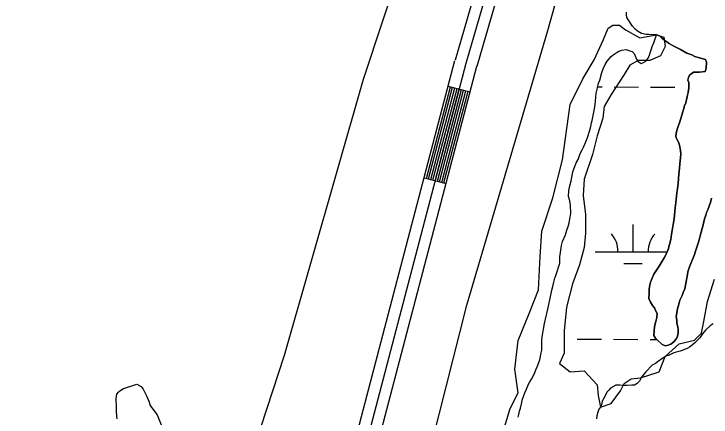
# Model space of a CAD drawing. Extents: x 3187622 to 3225504, y 800805 to 826213.
# Drawn here: x 3195483 to 3196403, y 823325 to 823857 of the extents above; entities that cross this region are included whole.
import ezdxf

# ---------------------------------------------------------------- set-up
doc = ezdxf.new("R2010")
doc.units = 0
for name, color, linetype in [('V-LEVE-TOET', 7, 'Continuous'), ('V-ROAD-CNTR', 7, 'Continuous'), ('V-SITE-VEGE', 7, 'Continuous'), ('V-TOPO-SHOR', 7, 'Continuous'), ('V-WETL-SWMP', 7, 'Continuous')]:
    doc.layers.add(name, color=color, linetype=linetype)

msp = doc.modelspace()

# ---------------------------------------------------------------- linework, layer by layer
at = {"layer": 'V-LEVE-TOET'}
for points in [[(3196156.5, 824425.28), (3196045.69, 824076.85), (3195943.91, 823769.96), (3195840.01, 823406.46), (3195801.04, 823288.26)], [(3196017.39, 823222.63), (3196080.98, 823472.86), (3196187.91, 823834.98), (3196289.79, 824199.49), (3196354.07, 824424.88)]]:
    msp.add_lwpolyline(points, dxfattribs=at)
at = {"layer": 'V-ROAD-CNTR'}
for p, q in [((3196056.3, 823761.48), (3196085.31, 823753.87)), ((3196024.56, 823640.58), (3196053.58, 823632.96))]:
    msp.add_line(p, q, dxfattribs=at)
for points in [[(3196248.85, 824427.74), (3196065.24, 823795.53)], [(3196264.46, 824427.7), (3196079.64, 823791.35)], [(3196280.07, 824427.67), (3196094.05, 823787.16)], [(3195052.99, 820683.09), (3195154.32, 820744.95), (3195247.95, 820813.95), (3195282.48, 820850.34), (3195298.01, 820874.93), (3195309.99, 820910.43), (3195322.68, 820952.97), (3195457.68, 821474.49), (3195761.57, 822638.53), (3196065.13, 823795.15)], [(3195068.35, 820657.32), (3195171.06, 820720.02), (3195267.89, 820791.37), (3195306.28, 820831.83), (3195325.29, 820861.94), (3195338.59, 820901.34), (3195351.59, 820944.92), (3195486.72, 821466.94), (3195790.59, 822630.93), (3196094.15, 823787.54)], [(3196079.64, 823791.35), (3195776.08, 822634.73), (3195472.2, 821470.71), (3195337.13, 820948.94), (3195324.29, 820905.88), (3195311.65, 820868.44), (3195294.38, 820841.09), (3195257.92, 820802.66), (3195162.69, 820732.49), (3195069.7, 820675.72)], [(3196027.47, 823639.82), (3196059.2, 823760.72)], [(3196030.37, 823639.06), (3196062.1, 823759.96)], [(3196033.27, 823638.29), (3196065, 823759.2)], [(3196036.17, 823637.53), (3196067.9, 823758.44)], [(3196039.07, 823636.77), (3196070.81, 823757.68)], [(3196041.98, 823636.01), (3196073.71, 823756.91)], [(3196044.88, 823635.25), (3196076.61, 823756.15)], [(3196047.78, 823634.49), (3196079.51, 823755.39)], [(3196050.68, 823633.73), (3196082.41, 823754.63)]]:
    msp.add_lwpolyline(points, dxfattribs=at)
at = {"layer": 'V-SITE-VEGE'}
for p, q in [((3196267.43, 823837.71), (3196273.69, 823841.89)), ((3196273.69, 823841.89), (3196282.05, 823841.89)), ((3196282.05, 823841.89), (3196290.4, 823835.62)), ((3196261.16, 823823.08), (3196267.43, 823837.71)), ((3196290.4, 823835.62), (3196309.2, 823825.18)), ((3196309.2, 823825.18), (3196331.28, 823829.25)), ((3196331.28, 823829.25), (3196340.98, 823826.17)), ((3196248.63, 823795.92), (3196261.16, 823823.08)), ((3196340.98, 823826.17), (3196342.53, 823813.77)), ((3196342.53, 823813.77), (3196336.33, 823801.38)), ((3196336.33, 823801.38), (3196322.4, 823795.19)), ((3196234.01, 823770.85), (3196248.63, 823795.92)), ((3196306.92, 823795.19), (3196296.08, 823788.99)), ((3196322.4, 823795.19), (3196306.92, 823795.19)), ((3196296.08, 823788.99), (3196288.34, 823776.59)), ((3196288.34, 823776.59), (3196271.31, 823750.26)), ((3196217.3, 823737.42), (3196234.01, 823770.85)), ((3196271.31, 823750.26), (3196262.02, 823734.78)), ((3196206.86, 823664.28), (3196217.3, 823737.42)), ((3196262.02, 823734.78), (3196260.47, 823719.29)), ((3196260.47, 823719.29), (3196252.73, 823696.05)), ((3196252.73, 823696.05), (3196246.53, 823671.27)), ((3196194.33, 823614.13), (3196206.86, 823664.28)), ((3196246.53, 823671.27), (3196235.7, 823638.74)), ((3196235.7, 823638.74), (3196234.15, 823617.05)), ((3196179.71, 823570.25), (3196194.33, 823614.13)), ((3196234.15, 823617.05), (3196237.24, 823592.27)), ((3196237.24, 823592.27), (3196237.24, 823567.48)), ((3196177.62, 823536.82), (3196179.71, 823570.25)), ((3196237.24, 823567.48), (3196235.7, 823548.9)), ((3196235.7, 823548.9), (3196229.5, 823525.66)), ((3196175.53, 823492.94), (3196177.62, 823536.82)), ((3196229.5, 823525.66), (3196220.21, 823500.88)), ((3196398.27, 823477.64), (3196407.55, 823507.07)), ((3196220.21, 823500.88), (3196212.47, 823469.9)), ((3196163, 823461.6), (3196175.53, 823492.94)), ((3196393.62, 823451.31), (3196398.27, 823477.64)), ((3196148.38, 823426.08), (3196163, 823461.6)), ((3196212.47, 823469.9), (3196209.37, 823438.92)), ((3196390.52, 823435.82), (3196393.62, 823451.31)), ((3196209.37, 823438.92), (3196209.37, 823417.23)), ((3196381.23, 823426.53), (3196390.52, 823435.82)), ((3196144.2, 823388.46), (3196148.38, 823426.08)), ((3196361.11, 823421.88), (3196381.23, 823426.53)), ((3196209.37, 823417.23), (3196209.37, 823409.49)), ((3196342.53, 823404.84), (3196361.11, 823421.88)), ((3196209.37, 823409.49), (3196203.18, 823395.55)), ((3196334.79, 823384.7), (3196342.53, 823404.84)), ((3196148.38, 823357.12), (3196144.2, 823388.46)), ((3196203.18, 823395.55), (3196217.12, 823384.7)), ((3196217.12, 823384.7), (3196235.7, 823386.25)), ((3196235.7, 823386.25), (3196252.73, 823367.66)), ((3196310.01, 823376.96), (3196334.79, 823384.7)), ((3196283.69, 823359.92), (3196288.34, 823369.21)), ((3196288.34, 823369.21), (3196297.63, 823375.41)), ((3196297.63, 823375.41), (3196310.01, 823376.96)), ((3196252.73, 823367.66), (3196254.27, 823353.72)), ((3196271.31, 823342.88), (3196283.69, 823359.92)), ((3196137.94, 823336.23), (3196148.38, 823357.12)), ((3196254.27, 823353.72), (3196257.37, 823338.23)), ((3196257.37, 823338.23), (3196271.31, 823342.88)), ((3196123.32, 823288.17), (3196137.94, 823336.23))]:
    msp.add_line(p, q, dxfattribs=at)
msp.add_lwpolyline([(3195619.48, 823322.85), (3195618.97, 823326.66), (3195618.47, 823332.64), (3195618.51, 823337.53), (3195618.06, 823349.49), (3195619.19, 823355.46), (3195621.39, 823358.16), (3195623.03, 823359.78), (3195627.94, 823363), (3195642.65, 823367.78), (3195645.37, 823368.3), (3195651.33, 823365.54), (3195654.01, 823361.71), (3195658.83, 823352.44), (3195661.5, 823345.9), (3195663.09, 823340.45), (3195665.23, 823337.17), (3195672.23, 823327.88), (3195678.63, 823312.62)], dxfattribs=at)
at = {"layer": 'V-TOPO-SHOR'}
for points in [[(3196331.28, 823829.25), (3196321, 823829.33), (3196317.29, 823829.36), (3196311.31, 823830.83), (3196306.2, 823834.01), (3196303.08, 823836.61), (3196299.4, 823840.63), (3196291.77, 823851.82), (3196291.52, 823855.82), (3196291.54, 823858.96)], [(3196374.55, 823775.82), (3196379.72, 823780.06), (3196382.86, 823780.04), (3196388, 823779.71), (3196395.14, 823780.8), (3196396.6, 823785.07), (3196397.23, 823793.06), (3196395.55, 823796.5), (3196390.99, 823797.96), (3196386.15, 823799.14), (3196381.88, 823800.6), (3196377.61, 823802.63), (3196371.06, 823804.68), (3196362.82, 823809.6), (3196357.42, 823812.49), (3196354, 823813.95), (3196347.75, 823817.71), (3196345.2, 823819.44), (3196338.1, 823824.63), (3196334.98, 823827.8), (3196331.28, 823829.25)], [(3196403.56, 823613.73), (3196402.38, 823608.03), (3196398.87, 823598.35), (3196397.14, 823594.94), (3196395.96, 823591.24), (3196394.5, 823586.4), (3196392.73, 823578.42), (3196388.9, 823563.89), (3196387.44, 823558.76), (3196385.98, 823554.49), (3196383.93, 823547.94), (3196382.47, 823543.95), (3196380.71, 823537.97), (3196376.35, 823527.44), (3196374.6, 823523.17), (3196372.55, 823516.62), (3196371.95, 823512.92), (3196370.76, 823506.07), (3196368.39, 823494.39), (3196366.35, 823489.55), (3196364.89, 823485.56), (3196361.99, 823479.31), (3196360.82, 823475.89), (3196358.46, 823466.2), (3196357.86, 823461.92), (3196357.25, 823457.93), (3196357.79, 823452.79), (3196357.76, 823448.79), (3196359.14, 823443.93), (3196359.69, 823440.5), (3196359.65, 823435.65), (3196358.77, 823431.66), (3196357.6, 823428.81), (3196354.14, 823424.27), (3196349.84, 823421.45), (3196346.68, 823419.76), (3196342.97, 823419.22), (3196338.7, 823420.68), (3196331.9, 823427.01), (3196329.91, 823429.31), (3196327.65, 823432.47), (3196328.6, 823444.45), (3196330.08, 823451), (3196331.55, 823456.42), (3196331.88, 823461.84), (3196329.91, 823465.85), (3196328.51, 823469), (3196325.96, 823472.16), (3196323.14, 823476.46), (3196321.18, 823481.62), (3196321.24, 823489.04), (3196321.28, 823493.89), (3196322.18, 823499.59), (3196323.35, 823503.01), (3196327.71, 823513.54), (3196334.64, 823524.05), (3196338.4, 823530.87), (3196341, 823534.85), (3196343.32, 823539.11), (3196346.51, 823545.94), (3196350.04, 823559.05), (3196350.67, 823566.18), (3196351.56, 823571.31), (3196353.05, 823579.01), (3196354.25, 823586.42), (3196355.5, 823600.97), (3196356.7, 823607.81), (3196357.33, 823616.08), (3196357.94, 823620.94), (3196358.83, 823626.07), (3196359.46, 823633.48), (3196360.41, 823645.18), (3196361.01, 823649.17), (3196361.62, 823653.45), (3196361.94, 823659.16), (3196362.58, 823666.86), (3196363.18, 823671.71), (3196362.94, 823676.57), (3196361.28, 823683.43), (3196360.73, 823686.57), (3196357.91, 823691.45), (3196356.8, 823695.17), (3196356.83, 823699.16), (3196358.3, 823704.86), (3196362.08, 823714.54), (3196365.32, 823726.22), (3196366.5, 823730.78), (3196367.96, 823735.62), (3196369.7, 823739.32), (3196371.48, 823747.58), (3196372.95, 823752.99), (3196373.56, 823758.98), (3196373.88, 823763.27), (3196373.62, 823766.41), (3196372.21, 823769.27), (3196373.38, 823772.69), (3196374.55, 823775.82)]]:
    msp.add_lwpolyline(points, dxfattribs=at)
at = {"layer": 'V-WETL-SWMP'}
for p, q in [((3196253.35, 823760.38), (3196259.23, 823760.37)), ((3196275.23, 823760.33), (3196307.23, 823760.27)), ((3196323.23, 823760.23), (3196355.23, 823760.17)), ((3196300.2, 823543.04), (3196300.27, 823579.04)), ((3196250.2, 823543.14), (3196345.11, 823542.95)), ((3196288.17, 823527.63), (3196312.17, 823527.58)), ((3196226.56, 823427.76), (3196258.56, 823427.69)), ((3196274.56, 823427.66), (3196306.56, 823427.59)), ((3196322.56, 823427.56), (3196331.44, 823427.54))]:
    msp.add_line(p, q, dxfattribs=at)
for points in [[(3196304.49, 823797.2), (3196306.75, 823794.04), (3196310.72, 823791.44), (3196313.87, 823792.56), (3196317.03, 823794.54), (3196319.62, 823797.94), (3196321.36, 823801.07), (3196322.53, 823805.34), (3196324.29, 823810.46), (3196325.45, 823813.6), (3196327.77, 823818.72), (3196331.28, 823829.25), (3196334.98, 823827.8), (3196338.1, 823824.63), (3196345.2, 823819.44), (3196347.75, 823817.71), (3196354, 823813.95), (3196357.42, 823812.49), (3196362.82, 823809.6), (3196371.06, 823804.68), (3196377.61, 823802.63), (3196381.88, 823800.6), (3196386.15, 823799.14), (3196390.99, 823797.96), (3196395.55, 823796.5), (3196397.23, 823793.06), (3196396.6, 823785.07), (3196395.14, 823780.8), (3196388, 823779.71), (3196382.86, 823780.04), (3196379.72, 823780.06), (3196374.55, 823775.82), (3196373.38, 823772.69), (3196372.21, 823769.27), (3196373.62, 823766.41), (3196373.88, 823763.27), (3196373.56, 823758.98), (3196372.95, 823752.99), (3196371.48, 823747.58), (3196369.7, 823739.32), (3196367.96, 823735.62), (3196366.49, 823730.78), (3196365.32, 823726.22), (3196362.09, 823714.54), (3196358.3, 823704.86), (3196356.83, 823699.16), (3196356.8, 823695.17), (3196357.91, 823691.45), (3196360.73, 823686.57), (3196361.28, 823683.43), (3196362.94, 823676.56), (3196363.18, 823671.71), (3196362.58, 823666.86), (3196361.95, 823659.16), (3196361.62, 823653.45), (3196361.01, 823649.17), (3196360.41, 823645.18), (3196359.46, 823633.48), (3196358.84, 823626.07), (3196357.94, 823620.93), (3196357.33, 823616.09), (3196356.7, 823607.81), (3196355.5, 823600.97), (3196354.25, 823586.42), (3196353.05, 823579.01), (3196351.56, 823571.31), (3196350.67, 823566.18), (3196350.04, 823559.05), (3196346.51, 823545.94), (3196343.32, 823539.11), (3196341, 823534.85), (3196338.4, 823530.87), (3196334.64, 823524.05), (3196327.71, 823513.54), (3196323.35, 823503.01), (3196322.18, 823499.6), (3196321.28, 823493.89), (3196321.24, 823489.04), (3196321.18, 823481.62), (3196323.14, 823476.46), (3196325.96, 823472.16), (3196328.51, 823469), (3196329.91, 823465.85), (3196331.88, 823461.84), (3196331.55, 823456.42), (3196330.08, 823451), (3196328.6, 823444.45), (3196327.66, 823432.47), (3196329.91, 823429.31), (3196331.9, 823427.01), (3196338.7, 823420.68), (3196342.97, 823419.22), (3196346.68, 823419.76), (3196349.84, 823421.45), (3196354.14, 823424.27), (3196357.6, 823428.81), (3196358.77, 823431.66), (3196359.65, 823435.65), (3196359.69, 823440.5), (3196359.15, 823443.93), (3196357.76, 823448.79)], [(3196148.4, 823324.8), (3196149.29, 823328.5), (3196150.46, 823333.06), (3196151.64, 823337.05), (3196153.41, 823344.46), (3196154, 823347.59), (3196156.05, 823353.57), (3196157.5, 823356.98), (3196159.54, 823362.11), (3196162.16, 823368.65), (3196163.89, 823371.78), (3196166.2, 823375.19), (3196170.26, 823382.58), (3196171.72, 823387.42), (3196173.47, 823391.4), (3196176.96, 823400.51), (3196179.03, 823409.63), (3196179.63, 823413.34), (3196179.67, 823418.76), (3196180.01, 823425.9), (3196180.05, 823431.04), (3196183.33, 823448.42), (3196185.68, 823458.11), (3196186.57, 823461.53), (3196187.75, 823467.52), (3196190.42, 823479.49), (3196193.08, 823492.31), (3196194.27, 823497.44), (3196195.45, 823502.86), (3196196.92, 823508.27), (3196198.67, 823513.11), (3196203.35, 823528.2), (3196203.7, 823536.48), (3196204.31, 823541.9), (3196205.81, 823551.31), (3196207.28, 823556.72), (3196211.06, 823565.26), (3196212.82, 823571.52), (3196214.57, 823576.36), (3196215.75, 823581.21), (3196217.24, 823588.9), (3196218.13, 823593.75), (3196217.64, 823604.03), (3196216.55, 823610.32), (3196214.88, 823615.76), (3196215.22, 823623.18), (3196216.11, 823628.31), (3196218.46, 823636.57), (3196220.83, 823648.26), (3196225.21, 823660.21), (3196227.53, 823664.76), (3196230.44, 823672.45), (3196233.05, 823677.28), (3196234.79, 823680.98), (3196236.53, 823684.96), (3196238.57, 823690.08), (3196240.03, 823693.78), (3196243.24, 823703.46), (3196244.42, 823708.31), (3196245.31, 823712.87), (3196246.19, 823716), (3196247.39, 823722.84), (3196249.46, 823731.68), (3196250.07, 823737.38), (3196250.39, 823741.66), (3196251.61, 823752.22), (3196252.21, 823755.64), (3196253.09, 823759.34), (3196254.57, 823765.33), (3196256.31, 823769.31), (3196258.96, 823779.28), (3196260.71, 823784.41), (3196263.32, 823789.81), (3196265.92, 823794.36), (3196271.11, 823800.31), (3196273.98, 823802.57), (3196277.71, 823805.4), (3196281.44, 823807.37), (3196285.45, 823809.05), (3196290.88, 823809.87), (3196296, 823808.11), (3196299.14, 823807.23), (3196301.4, 823804.36), (3196304.49, 823797.2)], [(3196357.76, 823448.79), (3196357.79, 823452.79), (3196357.25, 823457.93), (3196357.86, 823461.92), (3196358.46, 823466.2), (3196360.82, 823475.89), (3196361.99, 823479.31), (3196364.89, 823485.56), (3196366.35, 823489.55), (3196368.38, 823494.39), (3196370.76, 823506.07), (3196371.95, 823512.92), (3196372.55, 823516.62), (3196374.6, 823523.17), (3196376.35, 823527.44), (3196380.71, 823537.97), (3196382.47, 823543.95), (3196383.93, 823547.94), (3196385.98, 823554.49), (3196387.44, 823558.76), (3196388.9, 823563.89), (3196392.73, 823578.42), (3196394.5, 823586.4), (3196395.96, 823591.24), (3196397.14, 823594.94), (3196398.87, 823598.35), (3196402.38, 823608.03), (3196403.56, 823613.73)], [(3196405.96, 823448.19), (3196401.95, 823445.36), (3196395.91, 823439.7), (3196391.87, 823434.88), (3196390.14, 823432.32), (3196388.12, 823429.77), (3196385.53, 823426.94), (3196381.5, 823422.97), (3196378.34, 823420.14), (3196374.61, 823417.31), (3196371.46, 823415.62), (3196368.02, 823414.22), (3196365.16, 823413.1)], [(3196365.16, 823413.1), (3196362.29, 823411.98), (3196357.14, 823410.6), (3196354, 823409.76), (3196351.13, 823408.36), (3196347.69, 823406.96), (3196343.4, 823405.28), (3196336.23, 823400.48), (3196333.64, 823398.79), (3196329.62, 823395.96), (3196325.32, 823393.43), (3196316.98, 823384.64), (3196314.96, 823382.09), (3196311.5, 823377.83), (3196308.6, 823372.43), (3196305.73, 823369.31), (3196302, 823367.34), (3196298.57, 823367.08), (3196292.29, 823366.56), (3196286.86, 823366.6), (3196282.87, 823367.21), (3196277.45, 823367.25), (3196270.28, 823363.31), (3196267.69, 823360.19), (3196265.39, 823357.92), (3196262.77, 823352.23), (3196261.04, 823349.39), (3196259.3, 823345.98), (3196258.69, 823341.13), (3196257.24, 823338.28), (3196254.93, 823335.45), (3196253.48, 823331.46), (3196252.58, 823326.9), (3196251.98, 823322.91)]]:
    msp.add_lwpolyline(points, dxfattribs=at)
for centre, start, end in [((3196244.96, 823543.63), 359.11148, 40.65514), ((3196355.44, 823543.4), 139.11147, 180.65513)]:
    msp.add_arc(centre, 35.25, start, end, dxfattribs=at)

doc.saveas('drawing.dxf')
